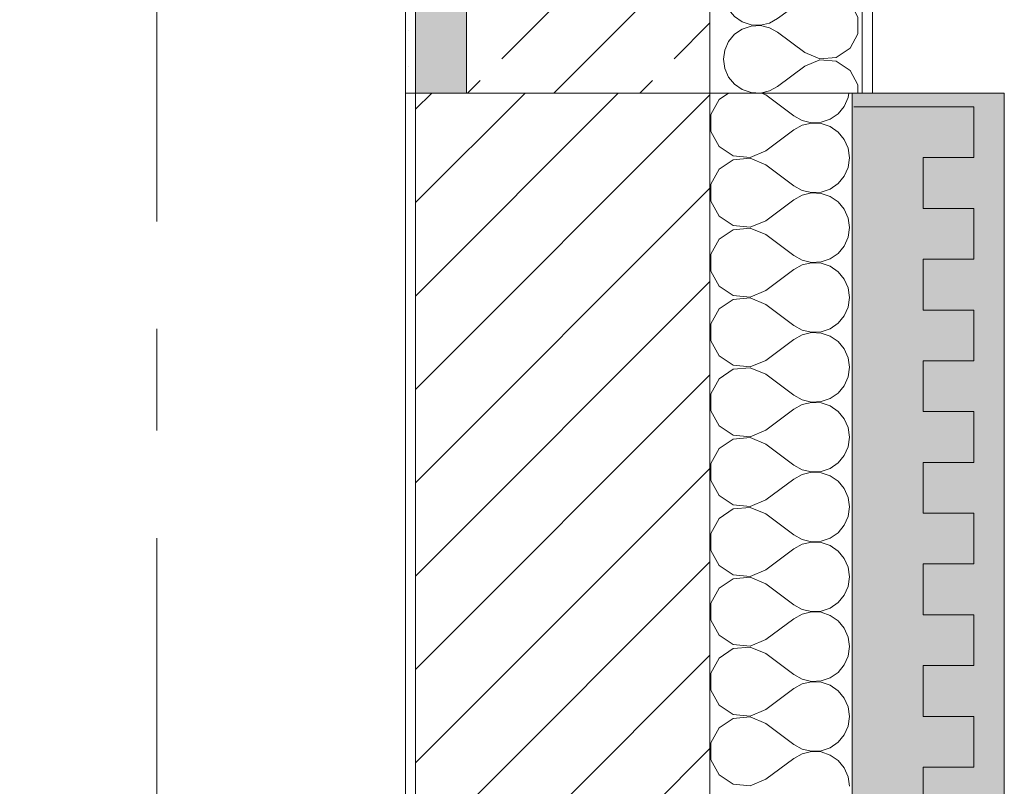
# Model space of a CAD drawing. Header units: metres. Extents: x -3.6 to 84.5, y -11 to 16.8.
# Tile 635 of 656: x 61.6 to 62.6, y 4.4 to 5.2. Entities that reach past the tile are written whole.
import ezdxf

# ---------------------------------------------------------------- set-up
doc = ezdxf.new("R2010")
doc.units = ezdxf.units.M
doc.header["$MEASUREMENT"] = 0
doc.linetypes.add('Strichlinie doppelt', pattern=[0.546806, 0.264583, -0.105833, 0.070556, -0.105833])
doc.linetypes.add('Wipeout_Contour', pattern=[1, 0, -1])
for name, color, linetype in [('301 - Elemente.Linie', 7, 'Continuous'), ('302 - Elemente.Schraffur', 7, 'Continuous'), ('451 - Universal.Achsen Raster', 7, 'Continuous'), ('604 - Struktur.Wand Aussen', 7, 'Continuous')]:
    doc.layers.add(name, color=color, linetype=linetype)

# ---------------------------------------------------------------- blocks, each defined once
blk = doc.blocks.new('*X1')
at = {"layer": '302 - Elemente.Schraffur', "color": 7, "linetype": 'Continuous', "lineweight": 5}
for p, q in [((62.28393, 5.09382), (62.27602, 5.07907)), ((62.29323, 5.1), (62.28393, 5.09382)), ((62.32998, 5.09819), (62.32567, 5.1)), ((62.32998, 5.09819), (62.35748, 5.07757)), ((62.40734, 5.087), (62.41116, 5.09567)), ((62.41116, 5.09567), (62.41176, 5.1)), ((62.40129, 5.0797), (62.40734, 5.087)), ((62.27602, 5.07907), (62.27602, 5.06233)), ((62.35748, 5.07757), (62.36578, 5.07298)), ((62.38448, 5.07129), (62.39347, 5.07432)), ((62.39347, 5.07432), (62.40129, 5.0797)), ((62.32998, 5.0432), (62.35748, 5.06382)), ((62.36578, 5.06841), (62.35748, 5.06382)), ((62.36578, 5.07298), (62.37501, 5.07084)), ((62.37501, 5.07056), (62.36578, 5.06841)), ((62.37501, 5.07084), (62.38448, 5.07129)), ((62.38448, 5.0701), (62.37501, 5.07056)), ((62.39347, 5.06707), (62.38448, 5.0701)), ((62.40129, 5.0617), (62.39347, 5.06707)), ((62.27602, 5.06233), (62.28393, 5.04757)), ((62.40734, 5.0544), (62.40129, 5.0617)), ((62.41116, 5.04572), (62.40734, 5.0544)), ((62.28393, 5.04757), (62.29788, 5.0383)), ((62.41247, 5.03633), (62.41116, 5.04572)), ((62.29788, 5.03435), (62.28393, 5.02508)), ((62.29788, 5.0383), (62.31454, 5.03672)), ((62.31454, 5.03593), (62.29788, 5.03435)), ((62.31454, 5.03672), (62.32998, 5.0432)), ((62.32998, 5.02945), (62.31454, 5.03593)), ((62.41116, 5.02693), (62.41247, 5.03633)), ((62.28393, 5.02508), (62.27602, 5.01033)), ((62.32998, 5.02945), (62.35748, 5.00883)), ((62.40734, 5.01826), (62.41116, 5.02693)), ((62.40129, 5.01096), (62.40734, 5.01826)), ((62.27602, 5.01033), (62.27602, 4.99359)), ((62.35748, 5.00883), (62.36578, 5.00424)), ((62.38448, 5.00255), (62.39347, 5.00558)), ((62.39347, 5.00558), (62.40129, 5.01096)), ((62.36578, 4.99967), (62.35748, 4.99508)), ((62.36578, 5.00424), (62.37501, 5.0021)), ((62.37501, 5.00182), (62.36578, 4.99967)), ((62.37501, 5.0021), (62.38448, 5.00255)), ((62.38448, 5.00136), (62.37501, 5.00182)), ((62.39347, 4.99833), (62.38448, 5.00136)), ((62.40129, 4.99296), (62.39347, 4.99833)), ((62.27602, 4.99359), (62.28393, 4.97883)), ((62.32998, 4.97446), (62.35748, 4.99508)), ((62.40734, 4.98566), (62.40129, 4.99296)), ((62.28393, 4.97883), (62.29788, 4.96956)), ((62.41116, 4.97698), (62.40734, 4.98566)), ((62.41247, 4.96759), (62.41116, 4.97698)), ((62.29788, 4.96956), (62.31454, 4.96798)), ((62.31454, 4.96719), (62.29788, 4.96561)), ((62.31454, 4.96798), (62.32998, 4.97446)), ((62.32998, 4.96071), (62.31454, 4.96719)), ((62.41116, 4.95819), (62.41247, 4.96759)), ((62.29788, 4.96561), (62.28393, 4.95634)), ((62.32998, 4.96071), (62.35748, 4.94009)), ((62.40734, 4.94952), (62.41116, 4.95819)), ((62.28393, 4.95634), (62.27602, 4.94159)), ((62.40129, 4.94221), (62.40734, 4.94952)), ((62.27602, 4.94159), (62.27602, 4.92484)), ((62.35748, 4.94009), (62.36578, 4.9355)), ((62.39347, 4.93684), (62.40129, 4.94221)), ((62.36578, 4.93093), (62.35748, 4.92634)), ((62.36578, 4.9355), (62.37501, 4.93335)), ((62.37501, 4.93308), (62.36578, 4.93093)), ((62.37501, 4.93335), (62.38448, 4.93381)), ((62.38448, 4.93262), (62.37501, 4.93308)), ((62.38448, 4.93381), (62.39347, 4.93684)), ((62.39347, 4.92959), (62.38448, 4.93262)), ((62.40129, 4.92422), (62.39347, 4.92959)), ((62.27602, 4.92484), (62.28393, 4.91009)), ((62.32998, 4.90572), (62.35748, 4.92634)), ((62.40734, 4.91692), (62.40129, 4.92422)), ((62.28393, 4.91009), (62.29788, 4.90082)), ((62.41116, 4.90824), (62.40734, 4.91692)), ((62.41247, 4.89885), (62.41116, 4.90824)), ((62.29788, 4.90082), (62.31454, 4.89924)), ((62.31454, 4.89924), (62.32998, 4.90572)), ((62.41116, 4.88945), (62.41247, 4.89885)), ((62.29788, 4.89687), (62.28393, 4.8876)), ((62.31454, 4.89845), (62.29788, 4.89687)), ((62.32998, 4.89197), (62.31454, 4.89845)), ((62.32998, 4.89197), (62.35748, 4.87135)), ((62.40734, 4.88078), (62.41116, 4.88945)), ((62.28393, 4.8876), (62.27602, 4.87285)), ((62.40129, 4.87347), (62.40734, 4.88078)), ((62.27602, 4.87285), (62.27602, 4.8561)), ((62.35748, 4.87135), (62.36578, 4.86676)), ((62.39347, 4.8681), (62.40129, 4.87347)), ((62.36578, 4.86219), (62.35748, 4.8576)), ((62.36578, 4.86676), (62.37501, 4.86461)), ((62.37501, 4.86434), (62.36578, 4.86219)), ((62.37501, 4.86461), (62.38448, 4.86507)), ((62.38448, 4.86388), (62.37501, 4.86434)), ((62.38448, 4.86507), (62.39347, 4.8681)), ((62.39347, 4.86085), (62.38448, 4.86388)), ((62.40129, 4.85548), (62.39347, 4.86085)), ((62.27602, 4.8561), (62.28393, 4.84135)), ((62.32998, 4.83698), (62.35748, 4.8576)), ((62.40734, 4.84818), (62.40129, 4.85548)), ((62.28393, 4.84135), (62.29788, 4.83208)), ((62.41116, 4.8395), (62.40734, 4.84818)), ((62.29788, 4.83208), (62.31454, 4.8305)), ((62.31454, 4.8305), (62.32998, 4.83698)), ((62.41247, 4.83011), (62.41116, 4.8395)), ((62.29788, 4.82813), (62.28393, 4.81886)), ((62.31454, 4.82971), (62.29788, 4.82813)), ((62.32998, 4.82323), (62.31454, 4.82971)), ((62.32998, 4.82323), (62.35748, 4.80261)), ((62.41116, 4.82071), (62.41247, 4.83011)), ((62.28393, 4.81886), (62.27602, 4.80411)), ((62.40129, 4.80473), (62.40734, 4.81204)), ((62.40734, 4.81204), (62.41116, 4.82071)), ((62.27602, 4.80411), (62.27602, 4.78736)), ((62.35748, 4.80261), (62.36578, 4.79802)), ((62.39347, 4.79936), (62.40129, 4.80473)), ((62.36578, 4.79345), (62.35748, 4.78886)), ((62.36578, 4.79802), (62.37501, 4.79587)), ((62.37501, 4.7956), (62.36578, 4.79345)), ((62.37501, 4.79587), (62.38448, 4.79633)), ((62.38448, 4.79514), (62.37501, 4.7956)), ((62.38448, 4.79633), (62.39347, 4.79936)), ((62.39347, 4.79211), (62.38448, 4.79514)), ((62.40129, 4.78674), (62.39347, 4.79211)), ((62.27602, 4.78736), (62.28393, 4.77261)), ((62.32998, 4.76824), (62.35748, 4.78886)), ((62.40734, 4.77944), (62.40129, 4.78674)), ((62.28393, 4.77261), (62.29788, 4.76334)), ((62.41116, 4.77076), (62.40734, 4.77944)), ((62.29788, 4.76334), (62.31454, 4.76176)), ((62.31454, 4.76176), (62.32998, 4.76824)), ((62.41247, 4.76137), (62.41116, 4.77076)), ((62.29788, 4.75939), (62.28393, 4.75012)), ((62.31454, 4.76097), (62.29788, 4.75939)), ((62.32998, 4.75449), (62.31454, 4.76097)), ((62.32998, 4.75449), (62.35748, 4.73387)), ((62.41116, 4.75197), (62.41247, 4.76137)), ((62.28393, 4.75012), (62.27602, 4.73537)), ((62.40734, 4.7433), (62.41116, 4.75197)), ((62.27602, 4.73537), (62.27602, 4.71862)), ((62.35748, 4.73387), (62.36578, 4.72928)), ((62.39347, 4.73062), (62.40129, 4.73599)), ((62.40129, 4.73599), (62.40734, 4.7433)), ((62.36578, 4.72471), (62.35748, 4.72012)), ((62.36578, 4.72928), (62.37501, 4.72713)), ((62.37501, 4.72686), (62.36578, 4.72471)), ((62.37501, 4.72713), (62.38448, 4.72759)), ((62.38448, 4.7264), (62.37501, 4.72686)), ((62.38448, 4.72759), (62.39347, 4.73062)), ((62.39347, 4.72337), (62.38448, 4.7264)), ((62.27602, 4.71862), (62.28393, 4.70387)), ((62.32998, 4.6995), (62.35748, 4.72012)), ((62.40129, 4.718), (62.39347, 4.72337)), ((62.40734, 4.71069), (62.40129, 4.718)), ((62.41116, 4.70202), (62.40734, 4.71069)), ((62.28393, 4.70387), (62.29788, 4.6946)), ((62.31454, 4.69302), (62.32998, 4.6995)), ((62.41247, 4.69263), (62.41116, 4.70202)), ((62.29788, 4.69065), (62.28393, 4.68138)), ((62.29788, 4.6946), (62.31454, 4.69302)), ((62.31454, 4.69223), (62.29788, 4.69065)), ((62.32998, 4.68575), (62.31454, 4.69223)), ((62.32998, 4.68575), (62.35748, 4.66513)), ((62.41116, 4.68323), (62.41247, 4.69263)), ((62.28393, 4.68138), (62.27602, 4.66663)), ((62.40734, 4.67456), (62.41116, 4.68323)), ((62.27602, 4.66663), (62.27602, 4.64988)), ((62.39347, 4.66188), (62.40129, 4.66725)), ((62.40129, 4.66725), (62.40734, 4.67456)), ((62.35748, 4.66513), (62.36578, 4.66054)), ((62.36578, 4.66054), (62.37501, 4.65839)), ((62.37501, 4.65812), (62.36578, 4.65597)), ((62.37501, 4.65839), (62.38448, 4.65885)), ((62.38448, 4.65766), (62.37501, 4.65812)), ((62.38448, 4.65885), (62.39347, 4.66188)), ((62.39347, 4.65463), (62.38448, 4.65766)), ((62.27602, 4.64988), (62.28393, 4.63513)), ((62.32998, 4.63076), (62.35748, 4.65138)), ((62.36578, 4.65597), (62.35748, 4.65138)), ((62.40129, 4.64926), (62.39347, 4.65463)), ((62.40734, 4.64195), (62.40129, 4.64926)), ((62.41116, 4.63328), (62.40734, 4.64195)), ((62.28393, 4.63513), (62.29788, 4.62586)), ((62.31454, 4.62428), (62.32998, 4.63076)), ((62.41247, 4.62389), (62.41116, 4.63328)), ((62.29788, 4.62191), (62.28393, 4.61264)), ((62.29788, 4.62586), (62.31454, 4.62428)), ((62.31454, 4.62349), (62.29788, 4.62191)), ((62.32998, 4.61701), (62.31454, 4.62349)), ((62.41116, 4.61449), (62.41247, 4.62389)), ((62.28393, 4.61264), (62.27602, 4.59789)), ((62.32998, 4.61701), (62.35748, 4.59639)), ((62.40734, 4.60582), (62.41116, 4.61449)), ((62.27602, 4.59789), (62.27602, 4.58114)), ((62.39347, 4.59314), (62.40129, 4.59851)), ((62.40129, 4.59851), (62.40734, 4.60582)), ((62.35748, 4.59639), (62.36578, 4.5918)), ((62.36578, 4.5918), (62.37501, 4.58965)), ((62.37501, 4.58938), (62.36578, 4.58723)), ((62.37501, 4.58965), (62.38448, 4.59011)), ((62.38448, 4.58892), (62.37501, 4.58938)), ((62.38448, 4.59011), (62.39347, 4.59314)), ((62.39347, 4.58589), (62.38448, 4.58892)), ((62.27602, 4.58114), (62.28393, 4.56639)), ((62.32998, 4.56202), (62.35748, 4.58264)), ((62.36578, 4.58723), (62.35748, 4.58264)), ((62.40129, 4.58052), (62.39347, 4.58589)), ((62.40734, 4.57321), (62.40129, 4.58052)), ((62.41116, 4.56454), (62.40734, 4.57321)), ((62.28393, 4.56639), (62.29788, 4.55712)), ((62.31454, 4.55554), (62.32998, 4.56202)), ((62.41247, 4.55515), (62.41116, 4.56454)), ((62.29788, 4.55317), (62.28393, 4.5439)), ((62.29788, 4.55712), (62.31454, 4.55554)), ((62.31454, 4.55475), (62.29788, 4.55317)), ((62.32998, 4.54827), (62.31454, 4.55475)), ((62.41116, 4.54575), (62.41247, 4.55515)), ((62.28393, 4.5439), (62.27602, 4.52915)), ((62.32998, 4.54827), (62.35748, 4.52765)), ((62.40734, 4.53708), (62.41116, 4.54575)), ((62.40129, 4.52977), (62.40734, 4.53708)), ((62.27602, 4.52915), (62.27602, 4.5124)), ((62.35748, 4.52765), (62.36578, 4.52306)), ((62.36578, 4.52306), (62.37501, 4.52091)), ((62.37501, 4.52064), (62.36578, 4.51849)), ((62.37501, 4.52091), (62.38448, 4.52137)), ((62.38448, 4.52018), (62.37501, 4.52064)), ((62.38448, 4.52137), (62.39347, 4.5244)), ((62.39347, 4.5244), (62.40129, 4.52977)), ((62.27602, 4.5124), (62.28393, 4.49765)), ((62.32998, 4.49328), (62.35748, 4.5139)), ((62.36578, 4.51849), (62.35748, 4.5139)), ((62.39347, 4.51715), (62.38448, 4.52018)), ((62.40129, 4.51178), (62.39347, 4.51715)), ((62.40734, 4.50447), (62.40129, 4.51178)), ((62.41116, 4.4958), (62.40734, 4.50447)), ((62.28393, 4.49765), (62.29788, 4.48838)), ((62.31454, 4.4868), (62.32998, 4.49328)), ((62.41247, 4.48641), (62.41116, 4.4958)), ((62.29788, 4.48443), (62.28393, 4.47516)), ((62.29788, 4.48838), (62.31454, 4.4868)), ((62.31454, 4.48601), (62.29788, 4.48443)), ((62.32998, 4.47953), (62.31454, 4.48601)), ((62.41116, 4.47701), (62.41247, 4.48641)), ((62.28393, 4.47516), (62.27602, 4.46041)), ((62.32998, 4.47953), (62.35748, 4.45891)), ((62.40734, 4.46834), (62.41116, 4.47701)), ((62.40129, 4.46103), (62.40734, 4.46834)), ((62.27602, 4.46041), (62.27602, 4.44366)), ((62.35748, 4.45891), (62.36578, 4.45432)), ((62.36578, 4.45432), (62.37501, 4.45217)), ((62.37501, 4.45217), (62.38448, 4.45263)), ((62.38448, 4.45263), (62.39347, 4.45566)), ((62.39347, 4.45566), (62.40129, 4.46103)), ((62.27602, 4.44366), (62.28393, 4.42891)), ((62.32998, 4.42454), (62.35748, 4.44516)), ((62.36578, 4.44975), (62.35748, 4.44516)), ((62.37501, 4.4519), (62.36578, 4.44975)), ((62.38448, 4.45144), (62.37501, 4.4519)), ((62.39347, 4.44841), (62.38448, 4.45144)), ((62.40129, 4.44304), (62.39347, 4.44841)), ((62.40734, 4.43573), (62.40129, 4.44304)), ((62.41116, 4.42706), (62.40734, 4.43573)), ((62.28393, 4.42891), (62.29788, 4.41964)), ((62.31454, 4.41806), (62.32998, 4.42454)), ((62.41247, 4.41766), (62.41116, 4.42706)), ((62.29788, 4.41964), (62.31454, 4.41806))]:
    blk.add_line(p, q, dxfattribs=at)
blk = doc.blocks.new('*X23')
at = {"layer": '604 - Struktur.Wand Aussen', "color": 7, "linetype": 'Continuous', "lineweight": 5}
for p, q in [((62.29978, 5.975), (62.30678, 5.97019)), ((62.30678, 5.97019), (62.3155, 5.96725)), ((62.3155, 5.96609), (62.30678, 5.96315)), ((62.3155, 5.96725), (62.32469, 5.9668)), ((62.32469, 5.96653), (62.3155, 5.96609)), ((62.32469, 5.9668), (62.33364, 5.96888)), ((62.33364, 5.96445), (62.32469, 5.96653)), ((62.33364, 5.96888), (62.34169, 5.97333)), ((62.34391, 5.975), (62.34169, 5.97333)), ((62.42069, 5.97479), (62.42057, 5.975)), ((62.42069, 5.95855), (62.42069, 5.97479)), ((62.2992, 5.95794), (62.29334, 5.95086)), ((62.30678, 5.96315), (62.2992, 5.95794)), ((62.34169, 5.96), (62.33364, 5.96445)), ((62.36836, 5.94), (62.34169, 5.96)), ((62.41302, 5.94424), (62.42069, 5.95855)), ((62.29334, 5.95086), (62.28963, 5.94244)), ((62.28963, 5.94244), (62.28836, 5.93333)), ((62.36836, 5.94), (62.38333, 5.93371)), ((62.39949, 5.93525), (62.41302, 5.94424)), ((62.28836, 5.93333), (62.28963, 5.92422)), ((62.38333, 5.93295), (62.36836, 5.92667)), ((62.38333, 5.93371), (62.39949, 5.93525)), ((62.39949, 5.93142), (62.38333, 5.93295)), ((62.41302, 5.92243), (62.39949, 5.93142)), ((62.28963, 5.92422), (62.29334, 5.91581)), ((62.36836, 5.92667), (62.34169, 5.90667)), ((62.42069, 5.90812), (62.41302, 5.92243)), ((62.29334, 5.91581), (62.2992, 5.90873)), ((62.2992, 5.90873), (62.30678, 5.90352)), ((62.42069, 5.89188), (62.42069, 5.90812)), ((62.30678, 5.90352), (62.3155, 5.90058)), ((62.3155, 5.89942), (62.30678, 5.89648)), ((62.3155, 5.90058), (62.32469, 5.90013)), ((62.32469, 5.89987), (62.3155, 5.89942)), ((62.32469, 5.90013), (62.33364, 5.90222)), ((62.33364, 5.89778), (62.32469, 5.89987)), ((62.33364, 5.90222), (62.34169, 5.90667)), ((62.34169, 5.89333), (62.33364, 5.89778)), ((62.2992, 5.89127), (62.29334, 5.88419)), ((62.30678, 5.89648), (62.2992, 5.89127)), ((62.36836, 5.87333), (62.34169, 5.89333)), ((62.41302, 5.87757), (62.42069, 5.89188)), ((62.29334, 5.88419), (62.28963, 5.87578)), ((62.28963, 5.87578), (62.28836, 5.86667)), ((62.36836, 5.87333), (62.38333, 5.86705)), ((62.38333, 5.86705), (62.39949, 5.86858)), ((62.39949, 5.86858), (62.41302, 5.87757)), ((62.28836, 5.86667), (62.28963, 5.85756)), ((62.36836, 5.86), (62.34169, 5.84)), ((62.38333, 5.86629), (62.36836, 5.86)), ((62.39949, 5.86475), (62.38333, 5.86629)), ((62.41302, 5.85576), (62.39949, 5.86475)), ((62.28963, 5.85756), (62.29334, 5.84914)), ((62.29334, 5.84914), (62.2992, 5.84206)), ((62.42069, 5.84145), (62.41302, 5.85576)), ((62.2992, 5.84206), (62.30678, 5.83685)), ((62.33364, 5.83555), (62.34169, 5.84)), ((62.42069, 5.82521), (62.42069, 5.84145)), ((62.30678, 5.82981), (62.2992, 5.82461)), ((62.30678, 5.83685), (62.3155, 5.83391)), ((62.3155, 5.83275), (62.30678, 5.82981)), ((62.3155, 5.83391), (62.32469, 5.83347)), ((62.32469, 5.8332), (62.3155, 5.83275)), ((62.32469, 5.83347), (62.33364, 5.83555)), ((62.33364, 5.83112), (62.32469, 5.8332)), ((62.34169, 5.82667), (62.33364, 5.83112)), ((62.2992, 5.82461), (62.29334, 5.81752)), ((62.36836, 5.80667), (62.34169, 5.82667)), ((62.41302, 5.8109), (62.42069, 5.82521)), ((62.29334, 5.81752), (62.28963, 5.80911)), ((62.39949, 5.80192), (62.41302, 5.8109)), ((62.28963, 5.80911), (62.28836, 5.8)), ((62.36836, 5.80667), (62.38333, 5.80038)), ((62.38333, 5.80038), (62.39949, 5.80192)), ((62.28836, 5.8), (62.28963, 5.79089)), ((62.36836, 5.79333), (62.34169, 5.77333)), ((62.38333, 5.79962), (62.36836, 5.79333)), ((62.39949, 5.79808), (62.38333, 5.79962)), ((62.41302, 5.7891), (62.39949, 5.79808)), ((62.28963, 5.79089), (62.29334, 5.78248)), ((62.29334, 5.78248), (62.2992, 5.77539)), ((62.42069, 5.77479), (62.41302, 5.7891)), ((62.2992, 5.77539), (62.30678, 5.77019)), ((62.33364, 5.76888), (62.34169, 5.77333)), ((62.42069, 5.75855), (62.42069, 5.77479)), ((62.30678, 5.76315), (62.2992, 5.75794)), ((62.30678, 5.77019), (62.3155, 5.76725)), ((62.3155, 5.76609), (62.30678, 5.76315)), ((62.3155, 5.76725), (62.32469, 5.7668)), ((62.32469, 5.76653), (62.3155, 5.76609)), ((62.32469, 5.7668), (62.33364, 5.76888)), ((62.33364, 5.76445), (62.32469, 5.76653)), ((62.34169, 5.76), (62.33364, 5.76445)), ((62.2992, 5.75794), (62.29334, 5.75086)), ((62.36836, 5.74), (62.34169, 5.76)), ((62.41302, 5.74424), (62.42069, 5.75855)), ((62.28963, 5.74244), (62.28836, 5.73333)), ((62.29334, 5.75086), (62.28963, 5.74244)), ((62.39949, 5.73525), (62.41302, 5.74424)), ((62.28836, 5.73333), (62.28963, 5.72422)), ((62.36836, 5.74), (62.38333, 5.73371)), ((62.38333, 5.73295), (62.36836, 5.72667)), ((62.38333, 5.73371), (62.39949, 5.73525)), ((62.39949, 5.73142), (62.38333, 5.73295)), ((62.28963, 5.72422), (62.29334, 5.71581)), ((62.36836, 5.72667), (62.34169, 5.70667)), ((62.41302, 5.72243), (62.39949, 5.73142)), ((62.29334, 5.71581), (62.2992, 5.70873)), ((62.42069, 5.70812), (62.41302, 5.72243)), ((62.2992, 5.70873), (62.30678, 5.70352)), ((62.33364, 5.70222), (62.34169, 5.70667)), ((62.42069, 5.69188), (62.42069, 5.70812)), ((62.30678, 5.69648), (62.2992, 5.69127)), ((62.30678, 5.70352), (62.3155, 5.70058)), ((62.3155, 5.69942), (62.30678, 5.69648)), ((62.3155, 5.70058), (62.32469, 5.70013)), ((62.32469, 5.69987), (62.3155, 5.69942)), ((62.32469, 5.70013), (62.33364, 5.70222)), ((62.33364, 5.69778), (62.32469, 5.69987)), ((62.34169, 5.69333), (62.33364, 5.69778)), ((62.2992, 5.69127), (62.29334, 5.68419)), ((62.36836, 5.67333), (62.34169, 5.69333)), ((62.41302, 5.67757), (62.42069, 5.69188)), ((62.28963, 5.67578), (62.28836, 5.66667)), ((62.29334, 5.68419), (62.28963, 5.67578)), ((62.39949, 5.66858), (62.41302, 5.67757)), ((62.28836, 5.66667), (62.28963, 5.65756)), ((62.36836, 5.67333), (62.38333, 5.66705)), ((62.38333, 5.66629), (62.36836, 5.66)), ((62.38333, 5.66705), (62.39949, 5.66858)), ((62.39949, 5.66475), (62.38333, 5.66629)), ((62.28963, 5.65756), (62.29334, 5.64914)), ((62.36836, 5.66), (62.34169, 5.64)), ((62.41302, 5.65576), (62.39949, 5.66475)), ((62.42069, 5.64145), (62.41302, 5.65576)), ((62.29334, 5.64914), (62.2992, 5.64206)), ((62.2992, 5.64206), (62.30678, 5.63685)), ((62.30678, 5.63685), (62.3155, 5.63391)), ((62.33364, 5.63555), (62.34169, 5.64)), ((62.42069, 5.62521), (62.42069, 5.64145)), ((62.30678, 5.62981), (62.2992, 5.62461)), ((62.3155, 5.63275), (62.30678, 5.62981)), ((62.3155, 5.63391), (62.32469, 5.63347)), ((62.32469, 5.6332), (62.3155, 5.63275)), ((62.32469, 5.63347), (62.33364, 5.63555)), ((62.33364, 5.63112), (62.32469, 5.6332)), ((62.34169, 5.62667), (62.33364, 5.63112)), ((62.36836, 5.60667), (62.34169, 5.62667)), ((62.29334, 5.61752), (62.28963, 5.60911)), ((62.2992, 5.62461), (62.29334, 5.61752)), ((62.41302, 5.6109), (62.42069, 5.62521)), ((62.28963, 5.60911), (62.28836, 5.6)), ((62.36836, 5.60667), (62.38333, 5.60038)), ((62.39949, 5.60192), (62.41302, 5.6109)), ((62.28836, 5.6), (62.28963, 5.59089)), ((62.38333, 5.59962), (62.36836, 5.59333)), ((62.38333, 5.60038), (62.39949, 5.60192)), ((62.39949, 5.59808), (62.38333, 5.59962)), ((62.41302, 5.5891), (62.39949, 5.59808)), ((62.28963, 5.59089), (62.29334, 5.58248)), ((62.36836, 5.59333), (62.34169, 5.57333)), ((62.42069, 5.57479), (62.41302, 5.5891)), ((62.29334, 5.58248), (62.2992, 5.57539)), ((62.2992, 5.57539), (62.30678, 5.57019)), ((62.30678, 5.57019), (62.3155, 5.56725)), ((62.32469, 5.5668), (62.33364, 5.56888)), ((62.33364, 5.56888), (62.34169, 5.57333)), ((62.42069, 5.55855), (62.42069, 5.57479)), ((62.30678, 5.56315), (62.2992, 5.55794)), ((62.3155, 5.56609), (62.30678, 5.56315)), ((62.3155, 5.56725), (62.32469, 5.5668)), ((62.32469, 5.56653), (62.3155, 5.56609)), ((62.33364, 5.56445), (62.32469, 5.56653)), ((62.34169, 5.56), (62.33364, 5.56445)), ((62.36836, 5.54), (62.34169, 5.56)), ((62.41302, 5.54424), (62.42069, 5.55855)), ((62.29334, 5.55086), (62.28963, 5.54244)), ((62.2992, 5.55794), (62.29334, 5.55086)), ((62.28963, 5.54244), (62.28836, 5.53333)), ((62.36836, 5.54), (62.38333, 5.53371)), ((62.39949, 5.53525), (62.41302, 5.54424)), ((62.28836, 5.53333), (62.28963, 5.52422)), ((62.38333, 5.53295), (62.36836, 5.52667)), ((62.38333, 5.53371), (62.39949, 5.53525)), ((62.39949, 5.53142), (62.38333, 5.53295)), ((62.41302, 5.52243), (62.39949, 5.53142)), ((62.28963, 5.52422), (62.29334, 5.51581)), ((62.36836, 5.52667), (62.34169, 5.50667)), ((62.42069, 5.50812), (62.41302, 5.52243)), ((62.29334, 5.51581), (62.2992, 5.50873)), ((62.2992, 5.50873), (62.30678, 5.50352)), ((62.30678, 5.50352), (62.3155, 5.50058)), ((62.3155, 5.50058), (62.32469, 5.50013)), ((62.32469, 5.50013), (62.33364, 5.50222)), ((62.33364, 5.50222), (62.34169, 5.50667)), ((62.42069, 5.49188), (62.42069, 5.50812)), ((62.2992, 5.49127), (62.29334, 5.48419)), ((62.30678, 5.49648), (62.2992, 5.49127)), ((62.3155, 5.49942), (62.30678, 5.49648)), ((62.32469, 5.49987), (62.3155, 5.49942)), ((62.33364, 5.49778), (62.32469, 5.49987)), ((62.34169, 5.49333), (62.33364, 5.49778)), ((62.36836, 5.47333), (62.34169, 5.49333)), ((62.41302, 5.47757), (62.42069, 5.49188)), ((62.29334, 5.48419), (62.28963, 5.47578)), ((62.28963, 5.47578), (62.28836, 5.46667)), ((62.36836, 5.47333), (62.38333, 5.46705)), ((62.39949, 5.46858), (62.41302, 5.47757)), ((62.28836, 5.46667), (62.28963, 5.45756)), ((62.38333, 5.46629), (62.36836, 5.46)), ((62.38333, 5.46705), (62.39949, 5.46858)), ((62.39949, 5.46475), (62.38333, 5.46629)), ((62.41302, 5.45576), (62.39949, 5.46475)), ((62.28963, 5.45756), (62.29334, 5.44914)), ((62.36836, 5.46), (62.34169, 5.44)), ((62.42069, 5.44145), (62.41302, 5.45576)), ((62.29334, 5.44914), (62.2992, 5.44206)), ((62.2992, 5.44206), (62.30678, 5.43685)), ((62.30678, 5.43685), (62.3155, 5.43391)), ((62.3155, 5.43275), (62.30678, 5.42981)), ((62.3155, 5.43391), (62.32469, 5.43347)), ((62.32469, 5.4332), (62.3155, 5.43275)), ((62.32469, 5.43347), (62.33364, 5.43555)), ((62.33364, 5.43112), (62.32469, 5.4332)), ((62.33364, 5.43555), (62.34169, 5.44)), ((62.42069, 5.42521), (62.42069, 5.44145)), ((62.2992, 5.42461), (62.29334, 5.41752)), ((62.30678, 5.42981), (62.2992, 5.42461)), ((62.34169, 5.42667), (62.33364, 5.43112)), ((62.36836, 5.40667), (62.34169, 5.42667)), ((62.41302, 5.4109), (62.42069, 5.42521)), ((62.29334, 5.41752), (62.28963, 5.40911)), ((62.28963, 5.40911), (62.28836, 5.4)), ((62.36836, 5.40667), (62.38333, 5.40038)), ((62.39949, 5.40192), (62.41302, 5.4109)), ((62.28836, 5.4), (62.28963, 5.39089)), ((62.36836, 5.39333), (62.34169, 5.37333)), ((62.38333, 5.39962), (62.36836, 5.39333)), ((62.38333, 5.40038), (62.39949, 5.40192)), ((62.39949, 5.39808), (62.38333, 5.39962)), ((62.41302, 5.3891), (62.39949, 5.39808)), ((62.28963, 5.39089), (62.29334, 5.38248)), ((62.42069, 5.37479), (62.41302, 5.3891)), ((62.29334, 5.38248), (62.2992, 5.37539)), ((62.2992, 5.37539), (62.30678, 5.37019)), ((62.42069, 5.35855), (62.42069, 5.37479)), ((62.30678, 5.37019), (62.3155, 5.36725)), ((62.3155, 5.36609), (62.30678, 5.36315)), ((62.3155, 5.36725), (62.32469, 5.3668)), ((62.32469, 5.36653), (62.3155, 5.36609)), ((62.32469, 5.3668), (62.33364, 5.36888)), ((62.33364, 5.36445), (62.32469, 5.36653)), ((62.33364, 5.36888), (62.34169, 5.37333)), ((62.34169, 5.36), (62.33364, 5.36445)), ((62.2992, 5.35794), (62.29334, 5.35086)), ((62.30678, 5.36315), (62.2992, 5.35794)), ((62.36836, 5.34), (62.34169, 5.36)), ((62.41302, 5.34424), (62.42069, 5.35855)), ((62.29334, 5.35086), (62.28963, 5.34244)), ((62.28963, 5.34244), (62.28836, 5.33333)), ((62.36836, 5.34), (62.38333, 5.33371)), ((62.38333, 5.33371), (62.39949, 5.33525)), ((62.39949, 5.33525), (62.41302, 5.34424)), ((62.28836, 5.33333), (62.28963, 5.32422)), ((62.36836, 5.32667), (62.34169, 5.30667)), ((62.38333, 5.33295), (62.36836, 5.32667)), ((62.39949, 5.33142), (62.38333, 5.33295)), ((62.41302, 5.32243), (62.39949, 5.33142)), ((62.28963, 5.32422), (62.29334, 5.31581)), ((62.29334, 5.31581), (62.2992, 5.30873)), ((62.42069, 5.30812), (62.41302, 5.32243)), ((62.2992, 5.30873), (62.30678, 5.30352)), ((62.33364, 5.30222), (62.34169, 5.30667)), ((62.42069, 5.29188), (62.42069, 5.30812)), ((62.30678, 5.29648), (62.2992, 5.29127)), ((62.30678, 5.30352), (62.3155, 5.30058)), ((62.3155, 5.29942), (62.30678, 5.29648)), ((62.3155, 5.30058), (62.32469, 5.30013)), ((62.32469, 5.29987), (62.3155, 5.29942)), ((62.32469, 5.30013), (62.33364, 5.30222)), ((62.33364, 5.29778), (62.32469, 5.29987)), ((62.34169, 5.29333), (62.33364, 5.29778)), ((62.2992, 5.29127), (62.29334, 5.28419)), ((62.36836, 5.27333), (62.34169, 5.29333)), ((62.41302, 5.27757), (62.42069, 5.29188)), ((62.29334, 5.28419), (62.28963, 5.27578)), ((62.39949, 5.26858), (62.41302, 5.27757)), ((62.28963, 5.27578), (62.28836, 5.26667)), ((62.36836, 5.27333), (62.38333, 5.26705)), ((62.38333, 5.26705), (62.39949, 5.26858)), ((62.28836, 5.26667), (62.28963, 5.25756)), ((62.28963, 5.25756), (62.29334, 5.24914)), ((62.36836, 5.26), (62.34169, 5.24)), ((62.38333, 5.26629), (62.36836, 5.26)), ((62.39949, 5.26475), (62.38333, 5.26629)), ((62.41302, 5.25576), (62.39949, 5.26475)), ((62.29334, 5.24914), (62.2992, 5.24206)), ((62.42069, 5.24145), (62.41302, 5.25576)), ((62.2992, 5.24206), (62.30678, 5.23685)), ((62.33364, 5.23555), (62.34169, 5.24)), ((62.42069, 5.22521), (62.42069, 5.24145)), ((62.30678, 5.22981), (62.2992, 5.22461)), ((62.30678, 5.23685), (62.3155, 5.23391)), ((62.3155, 5.23275), (62.30678, 5.22981)), ((62.3155, 5.23391), (62.32469, 5.23347)), ((62.32469, 5.2332), (62.3155, 5.23275)), ((62.32469, 5.23347), (62.33364, 5.23555)), ((62.33364, 5.23112), (62.32469, 5.2332)), ((62.34169, 5.22667), (62.33364, 5.23112)), ((62.2992, 5.22461), (62.29334, 5.21752)), ((62.36836, 5.20667), (62.34169, 5.22667)), ((62.41302, 5.2109), (62.42069, 5.22521)), ((62.28963, 5.20911), (62.28836, 5.2)), ((62.29334, 5.21752), (62.28963, 5.20911)), ((62.39949, 5.20192), (62.41302, 5.2109)), ((62.28836, 5.2), (62.28963, 5.19089)), ((62.36836, 5.20667), (62.38333, 5.20038)), ((62.38333, 5.19962), (62.36836, 5.19333)), ((62.38333, 5.20038), (62.39949, 5.20192)), ((62.39949, 5.19808), (62.38333, 5.19962)), ((62.28963, 5.19089), (62.29334, 5.18248)), ((62.36836, 5.19333), (62.34169, 5.17333)), ((62.41302, 5.1891), (62.39949, 5.19808)), ((62.29334, 5.18248), (62.2992, 5.17539)), ((62.42069, 5.17479), (62.41302, 5.1891)), ((62.2992, 5.17539), (62.30678, 5.17019)), ((62.30678, 5.17019), (62.3155, 5.16725)), ((62.33364, 5.16888), (62.34169, 5.17333)), ((62.42069, 5.15855), (62.42069, 5.17479)), ((62.30678, 5.16315), (62.2992, 5.15794)), ((62.3155, 5.16609), (62.30678, 5.16315)), ((62.3155, 5.16725), (62.32469, 5.1668)), ((62.32469, 5.16653), (62.3155, 5.16609)), ((62.32469, 5.1668), (62.33364, 5.16888)), ((62.33364, 5.16445), (62.32469, 5.16653)), ((62.34169, 5.16), (62.33364, 5.16445)), ((62.29334, 5.15086), (62.28963, 5.14244)), ((62.2992, 5.15794), (62.29334, 5.15086)), ((62.36836, 5.14), (62.34169, 5.16)), ((62.41302, 5.14424), (62.42069, 5.15855)), ((62.28963, 5.14244), (62.28836, 5.13333)), ((62.39949, 5.13525), (62.41302, 5.14424)), ((62.28836, 5.13333), (62.28963, 5.12422)), ((62.36836, 5.14), (62.38333, 5.13371)), ((62.38333, 5.13295), (62.36836, 5.12667)), ((62.38333, 5.13371), (62.39949, 5.13525)), ((62.39949, 5.13142), (62.38333, 5.13295)), ((62.41302, 5.12243), (62.39949, 5.13142)), ((62.28963, 5.12422), (62.29334, 5.11581)), ((62.36836, 5.12667), (62.34169, 5.10667)), ((62.42069, 5.10812), (62.41302, 5.12243)), ((62.29334, 5.11581), (62.2992, 5.10873)), ((62.2992, 5.10873), (62.30678, 5.10352)), ((62.30678, 5.10352), (62.3155, 5.10058)), ((62.32469, 5.10013), (62.33364, 5.10222)), ((62.33364, 5.10222), (62.34169, 5.10667)), ((62.42069, 5.1), (62.42069, 5.10812)), ((62.3155, 5.10058), (62.32469, 5.10013))]:
    blk.add_line(p, q, dxfattribs=at)

msp = doc.modelspace()

# ---------------------------------------------------------------- hatches: boundary and pattern name
at = {"layer": '302 - Elemente.Schraffur', "linetype": 'Continuous', "lineweight": 0, "true_color": 0x4b4532}
msp.add_hatch(color=49, dxfattribs=at).paths.add_polyline_path([(62.41499, 5.1), (62.41499, -2.875), (62.56499, -2.93104), (62.56499, 5.1)])
at = {"layer": '604 - Struktur.Wand Aussen', "linetype": 'Continuous', "lineweight": 0, "true_color": 0x000000}
h = msp.add_hatch(dxfattribs=at)
h.set_pattern_fill('Verputz_0001', color=18, style=0, pattern_type=2)
h.set_pattern_definition([(0, (0, 0), (0, 0.08660254), [0, -0.05]), (0, (0.025, 0.0433), (0, 0.08660254), [0, -0.05])])
h.paths.add_polyline_path([(62.43503, 5.1), (62.43503, 5.975), (62.42503, 5.975), (62.42503, 5.1)])

# ---------------------------------------------------------------- linework, layer by layer
at = {"layer": '301 - Elemente.Linie', "color": 7, "linetype": 'Continuous', "lineweight": 13}
msp.add_line((62.56499, 5.1), (62.56499, -7.92), dxfattribs=at)
at = {"layer": '301 - Elemente.Linie', "color": 140, "linetype": 'Continuous', "lineweight": 18, "true_color": 0x00aaff}
for points in [[(62.48499, 4.93653), (62.53499, 4.93653), (62.53499, 4.98653), (62.48499, 4.98653), (62.48499, 5.03653)], [(62.48499, 4.83653), (62.53499, 4.83653), (62.53499, 4.88653), (62.48499, 4.88653), (62.48499, 4.93653)], [(62.48499, 4.73653), (62.53499, 4.73653), (62.53499, 4.78653), (62.48499, 4.78653), (62.48499, 4.83653)], [(62.48499, 4.63653), (62.53499, 4.63653), (62.53499, 4.68653), (62.48499, 4.68653), (62.48499, 4.73653)], [(62.48499, 4.53653), (62.53499, 4.53653), (62.53499, 4.58653), (62.48499, 4.58653), (62.48499, 4.63653)], [(62.48499, 4.43653), (62.53499, 4.43653), (62.53499, 4.48653), (62.48499, 4.48653), (62.48499, 4.53653)], [(62.48499, 4.33653), (62.53499, 4.33653), (62.53499, 4.38653), (62.48499, 4.38653), (62.48499, 4.43653)]]:
    msp.add_lwpolyline(points, dxfattribs=at)
at = {"layer": '604 - Struktur.Wand Aussen', "color": 7, "linetype": 'Continuous', "lineweight": 13}
msp.add_line((62.42503, 5.1), (62.42503, 5.975), dxfattribs=at)
at = {"layer": '604 - Struktur.Wand Aussen', "color": 7, "linetype": 'Continuous', "lineweight": 13, "flags": 128}
for points in [[(62.43503, 5.1), (62.43503, 5.975)], [(62.43503, 5.1), (62.42503, 5.1)]]:
    msp.add_lwpolyline(points, dxfattribs=at)

# ---------------------------------------------------------------- next in the draw order: wipeouts: each hides what was drawn before it
at = {"color": 254, "linetype": 'Wipeout_Contour', "lineweight": 0, "ltscale": 249.801045}
msp.add_wipeout([(62.27499, 0.005), (62.41499, 0.005), (62.41499, 5.1), (62.27499, 5.1)], dxfattribs=at).dxf.layer = '302 - Elemente.Schraffur'

# ---------------------------------------------------------------- next in the draw order: hatches: boundary and pattern name
at = {"layer": '302 - Elemente.Schraffur', "linetype": 'Continuous', "lineweight": 0, "true_color": 0x002a3f}
msp.add_hatch(color=158, dxfattribs=at).paths.add_polyline_path([(62.41677, 5.03653), (62.44136, 5.03653), (62.44136, -0.46347), (62.53499, -0.46347), (62.53499, 5.03653), (62.53499, 5.08653), (62.41677, 5.08653)])

# ---------------------------------------------------------------- next in the draw order: linework, layer by layer
at = {"layer": '301 - Elemente.Linie', "color": 7, "linetype": 'Continuous', "lineweight": 18}
msp.add_line((62.41499, 0.005), (62.41499, 5.1), dxfattribs=at)
at = {"layer": '301 - Elemente.Linie', "color": 7, "linetype": 'Continuous', "lineweight": 13}
msp.add_line((62.41499, 5.1), (62.56499, 5.1), dxfattribs=at)
at = {"layer": '301 - Elemente.Linie', "color": 140, "linetype": 'Continuous', "lineweight": 18, "true_color": 0x00aaff}
msp.add_lwpolyline([(62.48499, 5.03653), (62.53499, 5.03653), (62.53499, 5.08653), (62.41677, 5.08653)], dxfattribs=at)
at = {"layer": '604 - Struktur.Wand Aussen', "color": 7, "linetype": 'Continuous', "lineweight": 13, "flags": 128}
msp.add_lwpolyline([(62.42503, 5.1), (62.28503, 5.1)], dxfattribs=at)

# ---------------------------------------------------------------- next in the draw order: block references
at = {"layer": '302 - Elemente.Schraffur', "color": 7, "linetype": 'Continuous', "lineweight": 5}
msp.add_blockref('*X1', (0, 0), dxfattribs=at)
at = {"layer": '604 - Struktur.Wand Aussen', "color": 7, "lineweight": 18}
msp.add_blockref('*X23', (0, 0), dxfattribs=at)

# ---------------------------------------------------------------- next in the draw order: wipeouts: each hides what was drawn before it
at = {"color": 254, "linetype": 'Wipeout_Contour', "lineweight": 0, "ltscale": 371.993518}
msp.add_wipeout([(61.98503, 5.1), (61.98503, 0.245), (61.59499, 0.245), (61.59499, 0.005), (62.27499, 0.005), (62.27499, 5.1)], dxfattribs=at).dxf.layer = '302 - Elemente.Schraffur'

# ---------------------------------------------------------------- next in the draw order: hatches: boundary and pattern name
at = {"layer": '302 - Elemente.Schraffur', "linetype": 'Continuous', "lineweight": 5}
h = msp.add_hatch(dxfattribs=at)
h.set_pattern_fill('MW_Kalksandstein_0001', style=0, pattern_type=2)
h.set_pattern_definition([(45, (0, 0), (-0.04596194, 0.04596194), [])])
h.paths.add_polyline_path([(61.98503, 5.1), (61.98503, 0.245), (61.59499, 0.245), (61.59499, 0.005), (62.27499, 0.005), (62.27499, 5.1)])
at = {"layer": '604 - Struktur.Wand Aussen', "linetype": 'Continuous', "lineweight": 0, "true_color": 0x000000}
h = msp.add_hatch(dxfattribs=at)
h.set_pattern_fill('Gips_0001', color=18, style=0, pattern_type=2)
h.set_pattern_definition([(45, (0, 0), (-0.01767767, 0.01767767), [0, -0.025])])
h.paths.add_polyline_path([(61.97503, 5.975), (61.97503, 5.1), (61.98503, 5.1), (61.98503, 5.975)])
at = {"layer": '604 - Struktur.Wand Aussen', "linetype": 'Continuous', "lineweight": 0, "true_color": 0xbebebe}
msp.add_hatch(color=9, dxfattribs=at).paths.add_polyline_path([(61.98503, 5.975), (61.98503, 5.1), (62.03503, 5.1), (62.03503, 5.975)])
at = {"layer": '604 - Struktur.Wand Aussen', "linetype": 'Continuous', "lineweight": 0, "true_color": 0x000000}
h = msp.add_hatch(dxfattribs=at)
h.set_pattern_fill('Beton__Stahlbeton_0001', color=18, style=0, pattern_type=2)
h.set_pattern_definition([(45, (0, 0), (-0.08485281, 0.08485281), []), (45, (-0.04243, 0.04243), (-0.08485281, 0.08485281), [0.09, -0.03])])
h.paths.add_polyline_path([(62.27503, 5.1), (62.27503, 5.975), (62.03503, 5.975), (62.03503, 5.1)])

# ---------------------------------------------------------------- next in the draw order: linework, layer by layer
at = {"layer": '301 - Elemente.Linie', "color": 7, "linetype": 'Continuous', "lineweight": 18}
for p, q in [((61.97499, 5.1), (61.97499, 0.24998)), ((61.98499, 5.1), (61.98499, 0.245)), ((62.27499, 0.005), (62.27499, 5.1))]:
    msp.add_line(p, q, dxfattribs=at)
at = {"layer": '301 - Elemente.Linie', "color": 1, "linetype": 'Continuous', "lineweight": 18}
msp.add_line((62.41499, 5.1), (62.27499, 5.1), dxfattribs=at)
at = {"layer": '451 - Universal.Achsen Raster', "color": 160, "linetype": 'Strichlinie doppelt', "lineweight": 9, "true_color": 0x3232ff}
msp.add_line((61.72999, -10.585), (61.72999, 16.355), dxfattribs=at)
at = {"layer": '604 - Struktur.Wand Aussen', "color": 7, "linetype": 'Continuous', "lineweight": 13}
msp.add_line((61.98503, 5.975), (61.98503, 5.1), dxfattribs=at)
at = {"layer": '604 - Struktur.Wand Aussen', "color": 7, "linetype": 'Continuous', "lineweight": 18}
for p, q in [((62.03503, 5.975), (62.03503, 5.1)), ((62.27503, 5.1), (62.27503, 5.975))]:
    msp.add_line(p, q, dxfattribs=at)
at = {"layer": '604 - Struktur.Wand Aussen', "color": 7, "linetype": 'Continuous', "lineweight": 13, "flags": 128}
for points in [[(61.97503, 5.975), (61.97503, 5.1)], [(61.98503, 5.1), (61.97503, 5.1)], [(62.03503, 5.1), (61.98503, 5.1)], [(62.28503, 5.1), (62.27503, 5.1)]]:
    msp.add_lwpolyline(points, dxfattribs=at)
at = {"layer": '604 - Struktur.Wand Aussen', "color": 7, "linetype": 'Continuous', "lineweight": 18, "flags": 128}
msp.add_lwpolyline([(62.27503, 5.1), (62.03503, 5.1)], dxfattribs=at)

doc.saveas('drawing.dxf')
